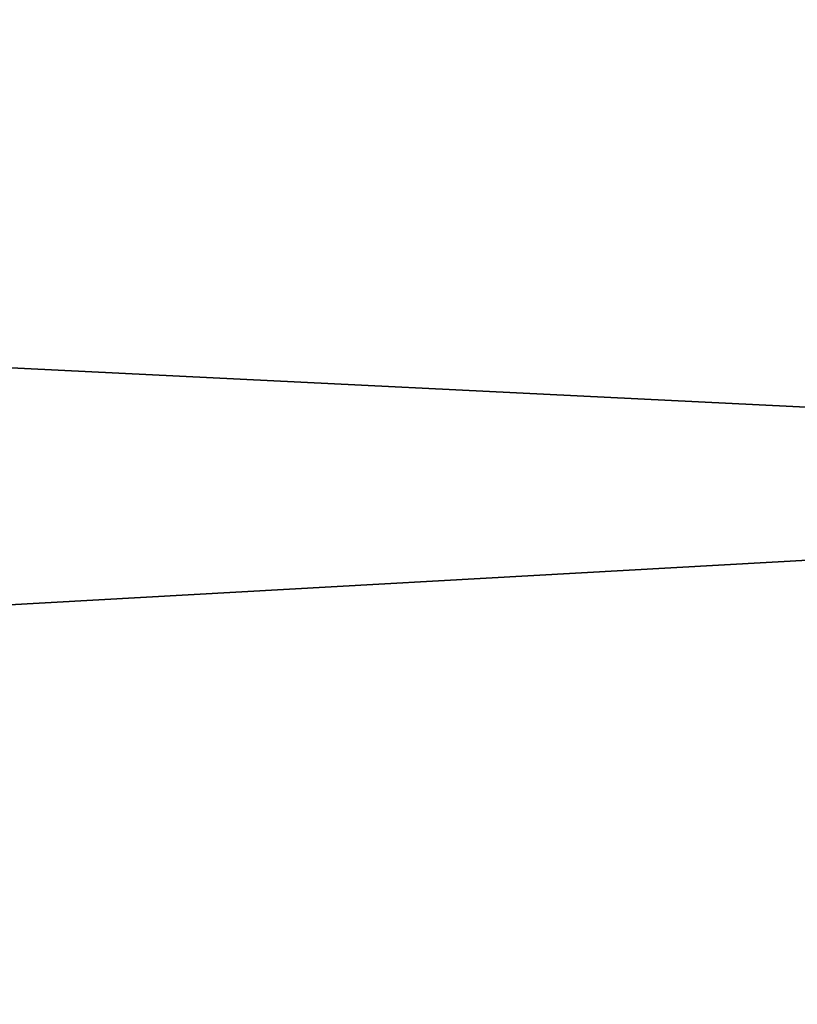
# Model space of a CAD drawing. Header units: millimetres. Extents: x -522 to 188, y -54 to 63.
# Tile 462 of 656: x -4.0117 to -3.9875, y -36.7694 to -36.7387. Entities that reach past the tile are written whole.
import ezdxf

# ---------------------------------------------------------------- set-up
doc = ezdxf.new("R2010")
doc.units = ezdxf.units.MM
doc.header["$LTSCALE"] = 65.185185
for name, color, linetype in [('1', 7, 'CONTINUOUS'), ('2', 7, 'CONTINUOUS'), ('8', 7, 'CONTINUOUS'), ('9', 7, 'CONTINUOUS')]:
    doc.layers.add(name, color=color, linetype=linetype)

msp = doc.modelspace()

# ---------------------------------------------------------------- linework, layer by layer
at = {"layer": '1', "color": 7, "linetype": 'Continuous'}
for points in [[(-4.178775, -36.8, -12.310068), (-3.364648, 23, -12.557036), (-3.364709, -36.8, -12.557017), (-4.178775, -36.8, -12.310068)], [(-4.178713, 23, -12.310092), (-3.364648, 23, -12.557036), (-4.178775, -36.8, -12.310068), (-4.178713, 23, -12.310092)]]:
    msp.add_3dface(points, dxfattribs=at)
at = {"layer": '2', "color": 7, "linetype": 'Continuous'}
for points in [[(-3.364709, -36.8, 12.557017), (-4.178713, 23, 12.310092), (-4.178775, -36.8, 12.310068), (-3.364709, -36.8, 12.557017)], [(-3.364648, 23, 12.557036), (-4.178713, 23, 12.310092), (-3.364709, -36.8, 12.557017), (-3.364648, 23, 12.557036)]]:
    msp.add_3dface(points, dxfattribs=at)
at = {"layer": '8', "color": 3, "linetype": 'Continuous'}
for points in [[(-3.617747, -36.734931, -10.657538), (-4.262876, -36.770913, -10.291494), (-4.307037, -36.734931, -10.398108), (-3.617747, -36.734931, -10.657538)], [(-3.580653, -36.770913, -10.548265), (-4.262876, -36.770913, -10.291494), (-3.617747, -36.734931, -10.657538), (-3.580653, -36.770913, -10.548265)]]:
    msp.add_3dface(points, dxfattribs=at)
at = {"layer": '9', "color": 3, "linetype": 'Continuous'}
for points in [[(-4.262876, -36.770913, 10.291494), (-3.580653, -36.770913, 10.548265), (-4.307037, -36.734931, 10.398108), (-4.262876, -36.770913, 10.291494)], [(-4.307037, -36.734931, 10.398108), (-3.580653, -36.770913, 10.548265), (-3.617747, -36.734931, 10.657538), (-4.307037, -36.734931, 10.398108)]]:
    msp.add_3dface(points, dxfattribs=at)

doc.saveas('drawing.dxf')
